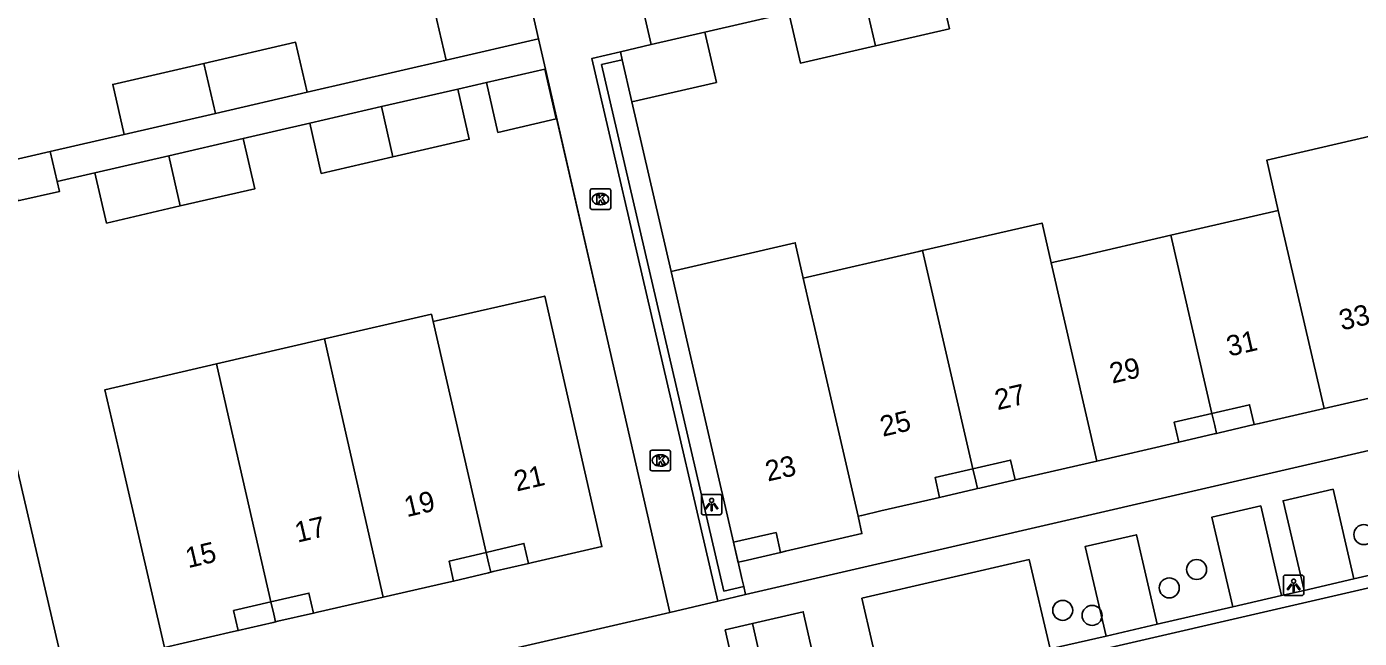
# Model space of a CAD drawing. Extents: x 156414 to 157775, y 382335 to 383765.
# Drawn here: x 156621.3 to 156686.5, y 383361.7 to 383391.6 of the extents above; entities that cross this region are included whole.
import ezdxf

# ---------------------------------------------------------------- set-up
doc = ezdxf.new("R2010")
doc.units = 0
for name, color, linetype in [('IMGEO_Boom', 7, 'Continuous'), ('IMGEO_Groenvoorziening', 7, 'Continuous'), ('IMGEO_Kolk', 7, 'Continuous'), ('IMGEO_Lichtpunt', 7, 'Continuous'), ('IMGEO_Muur', 7, 'Continuous'), ('IMGEO_Pand', 7, 'Continuous'), ('IMGEO_Pand_nummerreeks', 7, 'Continuous'), ('IMGEO_Pand_overbouw', 7, 'Continuous'), ('IMGEO_Parkeervlak_open', 7, 'Continuous'), ('IMGEO_Rijbaan_lokaal_gesloten', 7, 'Continuous'), ('IMGEO_Rijbaan_lokaal_open', 7, 'Continuous'), ('IMGEO_Voetpad_open', 7, 'Continuous')]:
    doc.layers.add(name, color=color, linetype=linetype)

msp = doc.modelspace()

# ---------------------------------------------------------------- linework, layer by layer
at = {"layer": 'IMGEO_Boom'}
for centre in [(156686.698, 383366.809), (156678.526, 383365.106), (156677.187, 383364.206), (156671.976, 383363.109), (156673.413, 383362.86)]:
    msp.add_circle(centre, 0.489, dxfattribs=at)
at = {"layer": 'IMGEO_Groenvoorziening'}
for points in [[(156652.834, 383379.671), (156650.916, 383387.955)], [(156655.884, 383366.444), (156656.111, 383365.459), (156656.296, 383364.661), (156656.385, 383364.275)]]:
    msp.add_lwpolyline(points, dxfattribs=at)
at = {"layer": 'IMGEO_Kolk'}
for p, q in [((156648.876, 383382.779), (156648.876, 383383.631)), ((156648.951, 383383.705), (156649.803, 383383.705)), ((156649.877, 383383.631), (156649.877, 383382.779)), ((156649.387, 383382.925), (156649.362, 383382.925)), ((156649.364, 383383.485), (156649.389, 383383.485)), ((156649.803, 383382.705), (156648.951, 383382.705)), ((156651.806, 383370.007), (156651.806, 383370.859)), ((156651.881, 383370.933), (156652.733, 383370.933)), ((156652.294, 383370.713), (156652.319, 383370.713)), ((156652.807, 383370.859), (156652.807, 383370.007)), ((156652.733, 383369.933), (156651.881, 383369.933)), ((156652.317, 383370.153), (156652.292, 383370.153))]:
    msp.add_line(p, q, dxfattribs=at)
for points in [[(156648.876, 383382.779), (156648.876, 383383.631)], [(156648.951, 383383.705), (156649.803, 383383.705)], [(156649.877, 383383.631), (156649.877, 383382.779)], [(156649.197, 383383.405), (156649.32, 383383.405), (156649.32, 383383.254), (156649.45, 383383.405), (156649.614, 383383.405), (156649.468, 383383.254), (156649.621, 383383.005), (156649.469, 383383.005), (156649.384, 383383.169), (156649.32, 383383.102), (156649.32, 383383.005), (156649.197, 383383.005), (156649.197, 383383.405)], [(156649.803, 383382.705), (156648.951, 383382.705)], [(156651.806, 383370.007), (156651.806, 383370.859)], [(156651.881, 383370.933), (156652.733, 383370.933)], [(156652.127, 383370.633), (156652.25, 383370.633), (156652.25, 383370.482), (156652.38, 383370.633), (156652.544, 383370.633), (156652.398, 383370.482), (156652.551, 383370.233), (156652.399, 383370.233), (156652.314, 383370.397), (156652.25, 383370.33), (156652.25, 383370.233), (156652.127, 383370.233), (156652.127, 383370.633)], [(156652.807, 383370.859), (156652.807, 383370.007)], [(156652.733, 383369.933), (156651.881, 383369.933)]]:
    msp.add_lwpolyline(points, dxfattribs=at)
for centre, start, end in [((156648.953, 383383.629), 91.55205, 178.44795), ((156648.953, 383383.629), 91.55205, 178.44795), ((156649.801, 383383.629), 1.55205, 88.44795), ((156649.801, 383383.629), 1.55205, 88.44795), ((156648.953, 383382.781), 181.55205, 268.44795), ((156648.953, 383382.781), 181.55205, 268.44795), ((156649.801, 383382.781), 271.55205, 358.44795), ((156649.801, 383382.781), 271.55205, 358.44795), ((156651.883, 383370.857), 91.55205, 178.44795), ((156651.883, 383370.857), 91.55205, 178.44795), ((156652.731, 383370.857), 1.55205, 88.44795), ((156652.731, 383370.857), 1.55205, 88.44795), ((156651.883, 383370.009), 181.55205, 268.44795), ((156651.883, 383370.009), 181.55205, 268.44795), ((156652.731, 383370.009), 271.55205, 358.44795), ((156652.731, 383370.009), 271.55205, 358.44795)]:
    msp.add_arc(centre, 0.0765, start, end, dxfattribs=at)
for centre, major_axis, ratio, start_param, end_param in [((156649.363, 383383.205), (-0.387, 0.002), 0.722429, 4.712389, 7.853982), ((156649.388, 383383.205), (-0.39, 0.002), 0.717154, 1.570796, 4.712389), ((156652.293, 383370.433), (-0.387, 0.002), 0.722429, 4.712389, 7.853982), ((156652.318, 383370.433), (-0.39, 0.002), 0.717154, 1.570796, 4.712389)]:
    msp.add_ellipse(centre, major_axis=major_axis, ratio=ratio, start_param=start_param, end_param=end_param, dxfattribs=at)
at = {"layer": 'IMGEO_Lichtpunt'}
for p, q in [((156654.312, 383368.683), (156654.312, 383367.876)), ((156654.312, 383368.683), (156654.312, 383367.876)), ((156655.214, 383368.778), (156654.406, 383368.778)), ((156655.214, 383368.778), (156654.406, 383368.778)), ((156655.308, 383367.876), (156655.308, 383368.683)), ((156655.308, 383367.876), (156655.308, 383368.683)), ((156654.406, 383367.782), (156655.214, 383367.782)), ((156654.406, 383367.782), (156655.214, 383367.782)), ((156682.768, 383364.735), (156682.768, 383363.928)), ((156682.768, 383364.735), (156682.768, 383363.928)), ((156683.67, 383364.83), (156682.862, 383364.83)), ((156683.67, 383364.83), (156682.862, 383364.83)), ((156683.764, 383363.928), (156683.764, 383364.735)), ((156683.764, 383363.928), (156683.764, 383364.735)), ((156682.862, 383363.834), (156683.67, 383363.834)), ((156682.862, 383363.834), (156683.67, 383363.834))]:
    msp.add_line(p, q, dxfattribs=at)
for points in [[(156654.686, 383368.347), (156654.725, 383368.319), (156654.537, 383368.057), (156654.499, 383368.084), (156654.686, 383368.347)], [(156654.788, 383368.299), (156654.835, 383368.299), (156654.835, 383367.977), (156654.788, 383367.977), (156654.788, 383368.299)], [(156654.898, 383368.319), (156654.936, 383368.346), (156655.123, 383368.084), (156655.084, 383368.056), (156654.898, 383368.319)], [(156683.142, 383364.399), (156683.181, 383364.371), (156682.993, 383364.109), (156682.955, 383364.136), (156683.142, 383364.399)], [(156683.244, 383364.351), (156683.291, 383364.351), (156683.291, 383364.029), (156683.244, 383364.029), (156683.244, 383364.351)], [(156683.354, 383364.371), (156683.392, 383364.398), (156683.579, 383364.136), (156683.54, 383364.108), (156683.354, 383364.371)]]:
    msp.add_lwpolyline(points, dxfattribs=at)
for centre in [(156654.811, 383368.481), (156683.267, 383364.533)]:
    msp.add_circle(centre, 0.0994, dxfattribs=at)
for centre, start, end in [((156654.406, 383368.683), 90, 180), ((156654.406, 383368.683), 90, 180), ((156655.214, 383368.683), 0, 90), ((156655.214, 383368.683), 0, 90), ((156654.406, 383367.876), 180, 270), ((156654.406, 383367.876), 180, 270), ((156655.214, 383367.876), 270, 0), ((156655.214, 383367.876), 270, 360), ((156682.862, 383364.735), 90, 180), ((156682.862, 383364.735), 90, 180), ((156683.67, 383364.735), 0, 90), ((156683.67, 383364.735), 0, 90), ((156682.862, 383363.928), 180, 270), ((156682.862, 383363.928), 180, 270), ((156683.67, 383363.928), 270, 0), ((156683.67, 383363.928), 270, 360)]:
    msp.add_arc(centre, 0.0946, start, end, dxfattribs=at)
at = {"layer": 'IMGEO_Muur'}
for points in [[(156655.115, 383363.56), (156648.956, 383390.078), (156650.351, 383390.402)], [(156646.679, 383389.572), (156649.701, 383376.39)], [(156650.441, 383390.012), (156649.436, 383389.779), (156655.412, 383364.05), (156656.385, 383364.275)], [(156656.385, 383364.275), (156656.476, 383363.885)], [(156656.476, 383363.885), (156655.115, 383363.56)]]:
    msp.add_lwpolyline(points, dxfattribs=at)
at = {"layer": 'IMGEO_Pand'}
for points in [[(156641.826, 383390.002), (156641.265, 383392.432), (156645.787, 383393.477)], [(156645.787, 383393.477), (156646.342, 383391.043)], [(156662.819, 383390.698), (156666.442, 383391.533), (156665.876, 383393.988)], [(156662.819, 383390.698), (156662.254, 383393.153)], [(156658.591, 383392.309), (156659.156, 383389.854), (156662.819, 383390.698)], [(156629.993, 383389.838), (156634.471, 383390.87), (156635.035, 383388.425)], [(156646.342, 383391.043), (156641.826, 383390.002)], [(156650.351, 383390.402), (156651.864, 383390.753)], [(156650.916, 383387.955), (156655.046, 383388.907), (156654.48, 383391.361)], [(156654.48, 383391.361), (156651.864, 383390.753)], [(156650.441, 383390.012), (156650.351, 383390.402)], [(156626.094, 383386.364), (156625.53, 383388.809), (156629.993, 383389.838)], [(156629.993, 383389.838), (156630.555, 383387.392)], [(156646.655, 383389.547), (156647.217, 383387.134), (156644.366, 383386.461), (156643.806, 383388.903)], [(156646.655, 383389.547), (156643.806, 383388.903)], [(156650.916, 383387.955), (156650.441, 383390.012)], [(156635.035, 383388.425), (156630.555, 383387.392)], [(156642.397, 383388.584), (156638.666, 383387.723)], [(156642.397, 383388.584), (156642.964, 383386.13), (156639.229, 383385.268)], [(156635.161, 383386.914), (156638.666, 383387.723)], [(156638.666, 383387.723), (156639.229, 383385.268)], [(156630.555, 383387.392), (156626.094, 383386.364)], [(156639.229, 383385.268), (156635.727, 383384.46), (156635.161, 383386.914)], [(156687.223, 383386.326), (156681.958, 383385.112), (156682.505, 383382.647)], [(156622.819, 383384.066), (156622.93, 383383.584), (156620.889, 383383.113), (156620.439, 383385.066), (156622.479, 383385.536)], [(156622.819, 383384.066), (156622.479, 383385.536)], [(156628.274, 383385.325), (156631.917, 383386.166)], [(156631.917, 383386.166), (156632.484, 383383.711), (156628.836, 383382.869)], [(156624.661, 383384.491), (156628.274, 383385.325)], [(156628.836, 383382.869), (156628.274, 383385.325)], [(156628.836, 383382.869), (156625.228, 383382.037), (156624.661, 383384.491)], [(156682.505, 383382.647), (156677.263, 383381.438)], [(156684.762, 383372.969), (156682.505, 383382.647)], [(156671.416, 383380.089), (156670.968, 383382.035), (156665.127, 383380.689)], [(156659.294, 383379.345), (156658.897, 383381.069), (156652.834, 383379.671)], [(156677.263, 383381.438), (156672.657, 383380.375), (156671.602, 383380.132), (156671.416, 383380.089)], [(156679.276, 383372.732), (156677.263, 383381.438)], [(156665.127, 383380.689), (156664.942, 383380.646), (156659.294, 383379.345)], [(156667.585, 383370.027), (156665.127, 383380.689)], [(156652.834, 383379.671), (156653.607, 383376.319), (156655.884, 383366.444)], [(156671.416, 383380.089), (156673.647, 383370.405)], [(156661.969, 383367.706), (156659.956, 383376.465), (156659.811, 383377.096), (156659.668, 383377.717), (156659.294, 383379.345)], [(156641.198, 383377.216), (156646.655, 383378.463), (156649.452, 383366.223), (156646.058, 383365.452), (156645.855, 383365.406), (156645.634, 383366.382), (156643.784, 383365.938)], [(156635.878, 383376.369), (156641.115, 383377.578), (156641.198, 383377.216)], [(156641.198, 383377.216), (156643.784, 383365.938)], [(156630.603, 383375.15), (156635.878, 383376.369)], [(156638.746, 383363.754), (156636.551, 383373.409), (156635.878, 383376.369)], [(156633.264, 383363.519), (156631.441, 383363.095), (156631.666, 383362.12), (156631.435, 383362.067), (156628.057, 383361.289), (156626.105, 383369.751), (156625.827, 383370.958), (156625.151, 383373.89), (156630.603, 383375.15)], [(156630.603, 383375.15), (156631.277, 383372.203), (156633.264, 383363.519)], [(156689.812, 383375.149), (156687.962, 383374.715), (156688.183, 383373.756), (156687.96, 383373.705), (156684.762, 383372.969)], [(156615.035, 383370.497), (156614.686, 383372.015), (156620.111, 383373.268), (156620.916, 383369.808), (156623.162, 383360.16), (156619.789, 383359.381), (156619.553, 383359.327), (156619.328, 383360.301), (156617.478, 383359.874)], [(156684.762, 383372.969), (156681.587, 383372.239), (156681.342, 383372.183), (156681.117, 383373.157), (156679.276, 383372.732)], [(156673.647, 383370.405), (156677.441, 383371.282), (156677.65, 383371.33), (156677.425, 383372.304), (156679.276, 383372.732)], [(156667.585, 383370.027), (156665.734, 383369.597), (156665.959, 383368.628), (156665.745, 383368.579), (156663.082, 383367.964), (156662.15, 383367.748), (156661.969, 383367.706)], [(156673.647, 383370.405), (156669.866, 383369.53), (156669.652, 383369.481), (156669.426, 383370.455), (156667.585, 383370.027)], [(156655.884, 383366.444), (156657.96, 383366.909), (156658.179, 383365.939), (156658.419, 383365.995), (156662.163, 383366.863), (156661.969, 383367.706)], [(156643.784, 383365.938), (156641.979, 383365.504), (156642.189, 383364.541), (156641.969, 383364.491), (156638.746, 383363.754)], [(156638.746, 383363.754), (156635.549, 383363.023), (156635.343, 383362.976), (156635.12, 383363.951), (156633.264, 383363.519)]]:
    msp.add_lwpolyline(points, dxfattribs=at)
at = {"layer": 'IMGEO_Pand_overbouw'}
for points in [[(156679.276, 383372.732), (156679.413, 383372.139), (156679.501, 383371.758), (156679.623, 383371.786), (156681.342, 383372.183), (156681.117, 383373.157)], [(156679.276, 383372.732), (156677.425, 383372.304), (156677.65, 383371.33), (156679.387, 383371.731), (156679.501, 383371.758), (156679.413, 383372.139)], [(156665.959, 383368.628), (156667.688, 383369.027), (156667.809, 383369.055), (156667.725, 383369.423), (156667.585, 383370.027), (156665.734, 383369.597)], [(156667.585, 383370.027), (156667.725, 383369.423), (156667.809, 383369.055), (156667.922, 383369.081), (156669.652, 383369.481), (156669.426, 383370.455)], [(156655.884, 383366.444), (156656.085, 383365.571), (156656.111, 383365.459), (156656.354, 383365.516), (156658.179, 383365.939), (156657.96, 383366.909)], [(156643.784, 383365.938), (156643.921, 383365.358), (156644.012, 383364.971), (156644.136, 383365.001), (156645.855, 383365.406), (156645.634, 383366.382)], [(156642.189, 383364.541), (156643.903, 383364.945), (156644.012, 383364.971), (156643.921, 383365.358), (156643.784, 383365.938), (156641.979, 383365.504)], [(156631.666, 383362.12), (156633.379, 383362.519), (156633.491, 383362.545), (156633.402, 383362.927), (156633.264, 383363.519), (156631.441, 383363.095)], [(156635.343, 383362.976), (156635.12, 383363.951), (156633.264, 383363.519), (156633.402, 383362.927), (156633.491, 383362.545), (156633.611, 383362.573)]]:
    msp.add_lwpolyline(points, close=True, dxfattribs=at)
at = {"layer": 'IMGEO_Parkeervlak_open'}
msp.add_lwpolyline([(156657.803, 383358.096), (156656.806, 383362.461)], dxfattribs=at)
at = {"layer": 'IMGEO_Rijbaan_lokaal_gesloten'}
msp.add_lwpolyline([(156580.9, 383339.743), (156582.533, 383340.112), (156599.507, 383344.038), (156628.174, 383350.645), (156654.216, 383356.639), (156656.606, 383357.207), (156691.395, 383365.232)], dxfattribs=at)
at = {"layer": 'IMGEO_Rijbaan_lokaal_open'}
for points in [[(156689.898, 383365.496), (156686.215, 383364.646)], [(156683.776, 383364.084), (156682.678, 383363.831)], [(156686.215, 383364.646), (156683.776, 383364.084)], [(156682.678, 383363.831), (156680.287, 383363.28)], [(156680.287, 383363.28), (156676.588, 383362.427)], [(156676.588, 383362.427), (156674.094, 383361.852)], [(156674.094, 383361.852), (156671.357, 383361.221)]]:
    msp.add_lwpolyline(points, dxfattribs=at)
at = {"layer": 'IMGEO_Voetpad_open'}
for points in [[(156651.864, 383390.753), (156651.52, 383392.235)], [(156658.591, 383392.309), (156654.48, 383391.361)], [(156646.342, 383391.043), (156646.683, 383389.553)], [(156635.035, 383388.425), (156641.826, 383390.002)], [(156646.683, 383389.553), (156646.655, 383389.547)], [(156652.776, 383362.999), (156649.701, 383376.39), (156646.683, 383389.553)], [(156643.806, 383388.903), (156642.397, 383388.584)], [(156635.161, 383386.914), (156631.917, 383386.166)], [(156622.479, 383385.536), (156626.094, 383386.364)], [(156624.661, 383384.491), (156622.819, 383384.066)], [(156724.689, 383379.642), (156656.476, 383363.885)], [(156683.776, 383364.084), (156682.752, 383368.464), (156685.194, 383369.029), (156686.215, 383364.646)], [(156680.287, 383363.28), (156679.26, 383367.656), (156681.657, 383368.211), (156682.678, 383363.831)], [(156674.094, 383361.852), (156673.073, 383366.225), (156675.578, 383366.804), (156676.588, 383362.427)], [(156663.172, 383359.334), (156662.157, 383363.699), (156670.334, 383365.591), (156671.357, 383361.221)], [(156655.115, 383363.56), (156652.776, 383362.999)], [(156580.999, 383346.443), (156598.648, 383350.499), (156626.865, 383357.03), (156652.776, 383362.999)], [(156656.806, 383362.461), (156659.296, 383363.037), (156660.286, 383358.668)], [(156656.806, 383362.461), (156655.478, 383362.154), (156656.464, 383357.787)]]:
    msp.add_lwpolyline(points, dxfattribs=at)

# ---------------------------------------------------------------- texts
at = {"layer": 'IMGEO_Pand_nummerreeks'}
for s, rotation, p in [('33', 13.02318, (156685.618, 383376.779)), ('31', 13.02318, (156680.118, 383375.506)), ('29', 13.02333, (156674.398, 383374.184)), ('27', 13.02333, (156668.788, 383372.886)), ('25', 13.02333, (156663.178, 383371.589)), ('23', 12.62799, (156657.558, 383369.402)), ('21', 13.12792, (156645.278, 383368.912)), ('19', 13.12792, (156639.911, 383367.66)), ('17', 13.12792, (156634.565, 383366.413)), ('15', 13.12646, (156629.218, 383365.167))]:
    msp.add_text(s, height=1, rotation=rotation, dxfattribs=at).set_placement(p)

doc.saveas('drawing.dxf')
